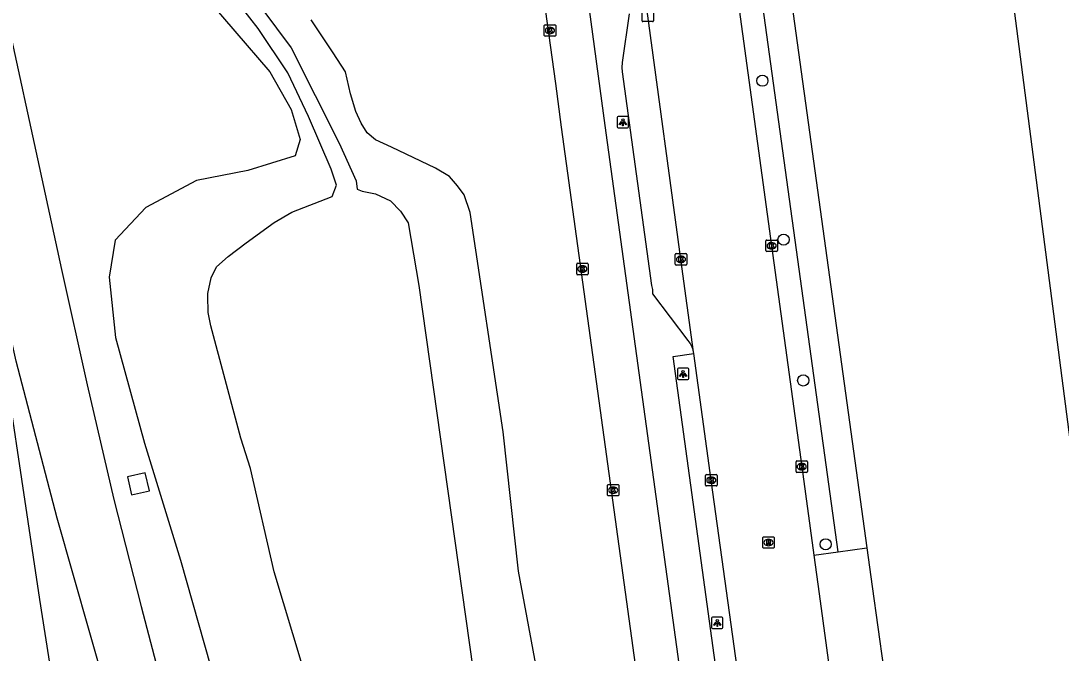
# Model space of a CAD drawing. Extents: x 157692 to 159670, y 381454 to 383289.
# Drawn here: x 157786.5 to 157877.5, y 382646.8 to 382702.1 of the extents above; entities that cross this region are included whole.
import ezdxf

# ---------------------------------------------------------------- set-up
doc = ezdxf.new("R2010")
doc.units = 0
for name, color, linetype in [('IMGEO_Berm_groen', 7, 'Continuous'), ('IMGEO_Boom', 7, 'Continuous'), ('IMGEO_Fietspad_gesloten', 7, 'Continuous'), ('IMGEO_Groenvoorziening', 7, 'Continuous'), ('IMGEO_Kolk', 7, 'Continuous'), ('IMGEO_Lichtpunt', 7, 'Continuous'), ('IMGEO_Pand', 7, 'Continuous'), ('IMGEO_Rijbaan_autoweg', 7, 'Continuous'), ('IMGEO_Rijbaan_lokaal_gesloten', 7, 'Continuous'), ('IMGEO_Rioolput', 7, 'Continuous'), ('IMGEO_Voetpad_open', 7, 'Continuous'), ('IMGEO_Waterloop', 7, 'Continuous')]:
    doc.layers.add(name, color=color, linetype=linetype)

msp = doc.modelspace()

# ---------------------------------------------------------------- linework, layer by layer
at = {"layer": 'IMGEO_Berm_groen'}
for points in [[(157785.56, 382722.628), (157789.23, 382718.453), (157795.427, 382711.965), (157802.178, 382704.789), (157808.288, 382697.635), (157810.151, 382694.332), (157810.943, 382691.727), (157810.503, 382690.283), (157806.362, 382689.015), (157801.87, 382688.134), (157797.461, 382685.764), (157794.78, 382682.925), (157794.259, 382679.67), (157794.812, 382674.412), (157797.339, 382665.165), (157800.485, 382654.925), (157803.636, 382643.816), (157807.203, 382631.943), (157810.541, 382620.433), (157813.942, 382606.767), (157816.665, 382596.145), (157817.034, 382594.704)], [(157797.408, 382662.563), (157795.848, 382662.207), (157796.204, 382660.647), (157797.764, 382661.003), (157797.408, 382662.563)]]:
    msp.add_lwpolyline(points, dxfattribs=at)
at = {"layer": 'IMGEO_Boom'}
for centre in [(157851.344, 382696.863), (157853.196, 382682.962), (157854.908, 382670.646), (157856.873, 382656.321)]:
    msp.add_circle(centre, 0.489, dxfattribs=at)
at = {"layer": 'IMGEO_Fietspad_gesloten'}
for points in [[(157830.593, 382716.477), (157831.058, 382712.593), (157833.247, 382696.605), (157833.769, 382692.793), (157852.273, 382558.072), (157852.607, 382555.554), (157853.905, 382546.116), (157860.225, 382500.162), (157860.247, 382500), (157861.891, 382488.05), (157876.604, 382381.766)], [(157868.415, 382469.211), (157865.845, 382488.107), (157864.022, 382500.584), (157837.599, 382692.951), (157834.433, 382716.512)]]:
    msp.add_lwpolyline(points, dxfattribs=at)
at = {"layer": 'IMGEO_Groenvoorziening'}
msp.add_lwpolyline([(157832.053, 382642.968), (157830.028, 382653.962), (157828.673, 382666.146), (157825.807, 382685.341), (157825.285, 382686.874), (157824.704, 382687.676), (157824.01, 382688.481), (157822.772, 382689.208), (157818.932, 382691.047), (157817.529, 382691.701), (157816.802, 382692.305), (157816.265, 382693.16), (157815.8, 382694.167), (157815.345, 382695.705), (157814.899, 382697.629), (157813.837, 382699.311), (157811.896, 382702.177)], dxfattribs=at)
at = {"layer": 'IMGEO_Kolk'}
for p, q in [((157840.826, 382702.104), (157840.826, 382702.956)), ((157841.827, 382702.956), (157841.827, 382702.104)), ((157832.277, 382700.831), (157832.277, 382701.683)), ((157832.352, 382701.757), (157833.204, 382701.757)), ((157832.765, 382701.537), (157832.79, 382701.537)), ((157833.278, 382701.683), (157833.278, 382700.831)), ((157841.753, 382702.03), (157840.901, 382702.03)), ((157833.204, 382700.757), (157832.352, 382700.757)), ((157832.788, 382700.977), (157832.763, 382700.977)), ((157851.652, 382682.001), (157851.652, 382682.853)), ((157851.727, 382682.927), (157852.579, 382682.927)), ((157852.14, 382682.707), (157852.165, 382682.707)), ((157852.653, 382682.853), (157852.653, 382682.001)), ((157843.728, 382680.819), (157843.728, 382681.671)), ((157843.803, 382681.745), (157844.655, 382681.745)), ((157844.216, 382681.525), (157844.241, 382681.525)), ((157844.729, 382681.671), (157844.729, 382680.819)), ((157852.579, 382681.927), (157851.727, 382681.927)), ((157852.163, 382682.147), (157852.138, 382682.147)), ((157835.111, 382679.968), (157835.111, 382680.82)), ((157835.186, 382680.894), (157836.038, 382680.894)), ((157835.599, 382680.674), (157835.624, 382680.674)), ((157836.112, 382680.82), (157836.112, 382679.968)), ((157844.655, 382680.745), (157843.803, 382680.745)), ((157844.239, 382680.965), (157844.214, 382680.965)), ((157836.038, 382679.894), (157835.186, 382679.894)), ((157835.622, 382680.114), (157835.597, 382680.114)), ((157854.281, 382662.679), (157854.281, 382663.531)), ((157854.356, 382663.605), (157855.208, 382663.605)), ((157854.769, 382663.385), (157854.794, 382663.385)), ((157855.282, 382663.531), (157855.282, 382662.679)), ((157846.378, 382661.495), (157846.378, 382662.347)), ((157846.453, 382662.421), (157847.305, 382662.421)), ((157847.379, 382662.347), (157847.379, 382661.495)), ((157855.208, 382662.605), (157854.356, 382662.605)), ((157854.792, 382662.825), (157854.767, 382662.825)), ((157837.801, 382660.623), (157837.801, 382661.475)), ((157837.876, 382661.549), (157838.728, 382661.549)), ((157838.802, 382661.475), (157838.802, 382660.623)), ((157847.305, 382661.421), (157846.453, 382661.421)), ((157846.889, 382661.641), (157846.864, 382661.641)), ((157846.866, 382662.201), (157846.891, 382662.201)), ((157838.728, 382660.549), (157837.876, 382660.549)), ((157838.312, 382660.769), (157838.287, 382660.769)), ((157838.289, 382661.329), (157838.314, 382661.329))]:
    msp.add_line(p, q, dxfattribs=at)
for points in [[(157840.826, 382702.104), (157840.826, 382702.956)], [(157841.827, 382702.956), (157841.827, 382702.104)], [(157832.277, 382700.831), (157832.277, 382701.683)], [(157832.352, 382701.757), (157833.204, 382701.757)], [(157832.598, 382701.457), (157832.721, 382701.457), (157832.721, 382701.306), (157832.851, 382701.457), (157833.015, 382701.457), (157832.869, 382701.306), (157833.022, 382701.057), (157832.87, 382701.057), (157832.785, 382701.221), (157832.721, 382701.154), (157832.721, 382701.057), (157832.598, 382701.057), (157832.598, 382701.457)], [(157833.278, 382701.683), (157833.278, 382700.831)], [(157841.753, 382702.03), (157840.901, 382702.03)], [(157833.204, 382700.757), (157832.352, 382700.757)], [(157851.652, 382682.001), (157851.652, 382682.853)], [(157851.727, 382682.927), (157852.579, 382682.927)], [(157851.973, 382682.627), (157852.096, 382682.627), (157852.096, 382682.476), (157852.226, 382682.627), (157852.39, 382682.627), (157852.244, 382682.476), (157852.397, 382682.227), (157852.245, 382682.227), (157852.16, 382682.391), (157852.096, 382682.324), (157852.096, 382682.227), (157851.973, 382682.227), (157851.973, 382682.627)], [(157852.653, 382682.853), (157852.653, 382682.001)], [(157843.728, 382680.819), (157843.728, 382681.671)], [(157843.803, 382681.745), (157844.655, 382681.745)], [(157844.049, 382681.445), (157844.172, 382681.445), (157844.172, 382681.294), (157844.302, 382681.445), (157844.466, 382681.445), (157844.32, 382681.294), (157844.473, 382681.045), (157844.321, 382681.045), (157844.236, 382681.209), (157844.172, 382681.142), (157844.172, 382681.045), (157844.049, 382681.045), (157844.049, 382681.445)], [(157844.729, 382681.671), (157844.729, 382680.819)], [(157852.579, 382681.927), (157851.727, 382681.927)], [(157835.111, 382679.968), (157835.111, 382680.82)], [(157835.186, 382680.894), (157836.038, 382680.894)], [(157835.432, 382680.594), (157835.555, 382680.594), (157835.555, 382680.443), (157835.685, 382680.594), (157835.849, 382680.594), (157835.703, 382680.443), (157835.856, 382680.194), (157835.704, 382680.194), (157835.619, 382680.358), (157835.555, 382680.291), (157835.555, 382680.194), (157835.432, 382680.194), (157835.432, 382680.594)], [(157836.112, 382680.82), (157836.112, 382679.968)], [(157844.655, 382680.745), (157843.803, 382680.745)], [(157836.038, 382679.894), (157835.186, 382679.894)], [(157854.281, 382662.679), (157854.281, 382663.531)], [(157854.356, 382663.605), (157855.208, 382663.605)], [(157854.602, 382663.305), (157854.725, 382663.305), (157854.725, 382663.154), (157854.855, 382663.305), (157855.019, 382663.305), (157854.873, 382663.154), (157855.026, 382662.905), (157854.874, 382662.905), (157854.789, 382663.069), (157854.725, 382663.002), (157854.725, 382662.905), (157854.602, 382662.905), (157854.602, 382663.305)], [(157855.282, 382663.531), (157855.282, 382662.679)], [(157846.378, 382661.495), (157846.378, 382662.347)], [(157846.453, 382662.421), (157847.305, 382662.421)], [(157847.379, 382662.347), (157847.379, 382661.495)], [(157855.208, 382662.605), (157854.356, 382662.605)], [(157837.801, 382660.623), (157837.801, 382661.475)], [(157837.876, 382661.549), (157838.728, 382661.549)], [(157838.802, 382661.475), (157838.802, 382660.623)], [(157847.305, 382661.421), (157846.453, 382661.421)], [(157846.699, 382662.121), (157846.822, 382662.121), (157846.822, 382661.97), (157846.952, 382662.121), (157847.116, 382662.121), (157846.97, 382661.97), (157847.123, 382661.721), (157846.971, 382661.721), (157846.886, 382661.885), (157846.822, 382661.818), (157846.822, 382661.721), (157846.699, 382661.721), (157846.699, 382662.121)], [(157838.728, 382660.549), (157837.876, 382660.549)], [(157838.122, 382661.249), (157838.245, 382661.249), (157838.245, 382661.098), (157838.375, 382661.249), (157838.539, 382661.249), (157838.393, 382661.098), (157838.546, 382660.849), (157838.394, 382660.849), (157838.309, 382661.013), (157838.245, 382660.946), (157838.245, 382660.849), (157838.122, 382660.849), (157838.122, 382661.249)]]:
    msp.add_lwpolyline(points, dxfattribs=at)
for centre, start, end in [((157832.354, 382701.681), 91.55205, 178.44795), ((157832.354, 382701.681), 91.55205, 178.44795), ((157833.202, 382701.681), 1.55205, 88.44795), ((157833.202, 382701.681), 1.55205, 88.44795), ((157840.903, 382702.106), 181.55205, 268.44795), ((157840.903, 382702.106), 181.55205, 268.44795), ((157841.751, 382702.106), 271.55205, 358.44795), ((157841.751, 382702.106), 271.55205, 358.44795), ((157832.354, 382700.833), 181.55205, 268.44795), ((157832.354, 382700.833), 181.55205, 268.44795), ((157833.202, 382700.833), 271.55205, 358.44795), ((157833.202, 382700.833), 271.55205, 358.44795), ((157851.729, 382682.851), 91.55205, 178.44795), ((157851.729, 382682.851), 91.55205, 178.44795), ((157852.577, 382682.851), 1.55205, 88.44795), ((157852.577, 382682.851), 1.55205, 88.44795), ((157843.805, 382681.669), 91.55205, 178.44795), ((157843.805, 382681.669), 91.55205, 178.44795), ((157844.653, 382681.669), 1.55205, 88.44795), ((157844.653, 382681.669), 1.55205, 88.44795), ((157851.729, 382682.003), 181.55205, 268.44795), ((157851.729, 382682.003), 181.55205, 268.44795), ((157852.577, 382682.003), 271.55205, 358.44795), ((157852.577, 382682.003), 271.55205, 358.44795), ((157835.188, 382680.818), 91.55205, 178.44795), ((157835.188, 382680.818), 91.55205, 178.44795), ((157836.036, 382680.818), 1.55205, 88.44795), ((157836.036, 382680.818), 1.55205, 88.44795), ((157843.805, 382680.821), 181.55205, 268.44795), ((157843.805, 382680.821), 181.55205, 268.44795), ((157844.653, 382680.821), 271.55205, 358.44795), ((157844.653, 382680.821), 271.55205, 358.44795), ((157835.188, 382679.97), 181.55205, 268.44795), ((157835.188, 382679.97), 181.55205, 268.44795), ((157836.036, 382679.97), 271.55205, 358.44795), ((157836.036, 382679.97), 271.55205, 358.44795), ((157854.358, 382663.529), 91.55205, 178.44795), ((157854.358, 382663.529), 91.55205, 178.44795), ((157855.206, 382663.529), 1.55205, 88.44795), ((157855.206, 382663.529), 1.55205, 88.44795), ((157846.455, 382662.345), 91.55205, 178.44795), ((157846.455, 382662.345), 91.55205, 178.44795), ((157847.303, 382662.345), 1.55205, 88.44795), ((157847.303, 382662.345), 1.55205, 88.44795), ((157854.358, 382662.681), 181.55205, 268.44795), ((157854.358, 382662.681), 181.55205, 268.44795), ((157855.206, 382662.681), 271.55205, 358.44795), ((157855.206, 382662.681), 271.55205, 358.44795), ((157837.878, 382661.473), 91.55205, 178.44795), ((157837.878, 382661.473), 91.55205, 178.44795), ((157838.726, 382661.473), 1.55205, 88.44795), ((157838.726, 382661.473), 1.55205, 88.44795), ((157846.455, 382661.497), 181.55205, 268.44795), ((157846.455, 382661.497), 181.55205, 268.44795), ((157847.303, 382661.497), 271.55205, 358.44795), ((157847.303, 382661.497), 271.55205, 358.44795), ((157837.878, 382660.625), 181.55205, 268.44795), ((157837.878, 382660.625), 181.55205, 268.44795), ((157838.726, 382660.625), 271.55205, 358.44795), ((157838.726, 382660.625), 271.55205, 358.44795)]:
    msp.add_arc(centre, 0.0765, start, end, dxfattribs=at)
for centre, major_axis, ratio, start_param, end_param in [((157832.764, 382701.257), (-0.387, 0.002), 0.722429, 4.712389, 7.853982), ((157832.789, 382701.257), (-0.39, 0.002), 0.717154, 1.570796, 4.712389), ((157852.139, 382682.427), (-0.387, 0.002), 0.722429, 4.712389, 7.853982), ((157852.164, 382682.427), (-0.39, 0.002), 0.717154, 1.570796, 4.712389), ((157844.215, 382681.245), (-0.387, 0.002), 0.722429, 4.712389, 7.853982), ((157844.24, 382681.245), (-0.39, 0.002), 0.717154, 1.570796, 4.712389), ((157835.598, 382680.394), (-0.387, 0.002), 0.722429, 4.712389, 7.853982), ((157835.623, 382680.394), (-0.39, 0.002), 0.717154, 1.570796, 4.712389), ((157854.768, 382663.105), (-0.387, 0.002), 0.722429, 4.712389, 7.853982), ((157854.793, 382663.105), (-0.39, 0.002), 0.717154, 1.570796, 4.712389), ((157846.865, 382661.921), (-0.387, 0.002), 0.722429, 4.712389, 7.853982), ((157846.89, 382661.921), (-0.39, 0.002), 0.717154, 1.570796, 4.712389), ((157838.288, 382661.049), (-0.387, 0.002), 0.722429, 4.712389, 7.853982), ((157838.313, 382661.049), (-0.39, 0.002), 0.717154, 1.570796, 4.712389)]:
    msp.add_ellipse(centre, major_axis=major_axis, ratio=ratio, start_param=start_param, end_param=end_param, dxfattribs=at)
at = {"layer": 'IMGEO_Lichtpunt'}
for p, q in [((157838.651, 382693.633), (157838.651, 382692.826)), ((157838.651, 382693.633), (157838.651, 382692.826)), ((157839.553, 382693.728), (157838.745, 382693.728)), ((157839.553, 382693.728), (157838.745, 382693.728)), ((157839.647, 382692.826), (157839.647, 382693.633)), ((157839.647, 382692.826), (157839.647, 382693.633)), ((157838.745, 382692.732), (157839.553, 382692.732)), ((157838.745, 382692.732), (157839.553, 382692.732)), ((157843.916, 382671.625), (157843.916, 382670.818)), ((157843.916, 382671.625), (157843.916, 382670.818)), ((157844.818, 382671.72), (157844.01, 382671.72)), ((157844.818, 382671.72), (157844.01, 382671.72)), ((157844.912, 382670.818), (157844.912, 382671.625)), ((157844.912, 382670.818), (157844.912, 382671.625)), ((157844.01, 382670.724), (157844.818, 382670.724)), ((157844.01, 382670.724), (157844.818, 382670.724)), ((157846.901, 382649.843), (157846.901, 382649.036)), ((157846.901, 382649.843), (157846.901, 382649.036)), ((157847.803, 382649.938), (157846.995, 382649.938)), ((157847.803, 382649.938), (157846.995, 382649.938)), ((157847.897, 382649.036), (157847.897, 382649.843)), ((157847.897, 382649.036), (157847.897, 382649.843)), ((157846.995, 382648.942), (157847.803, 382648.942)), ((157846.995, 382648.942), (157847.803, 382648.942))]:
    msp.add_line(p, q, dxfattribs=at)
for points in [[(157839.025, 382693.297), (157839.064, 382693.269), (157838.876, 382693.007), (157838.838, 382693.034), (157839.025, 382693.297)], [(157839.127, 382693.249), (157839.174, 382693.249), (157839.174, 382692.927), (157839.127, 382692.927), (157839.127, 382693.249)], [(157839.237, 382693.269), (157839.275, 382693.296), (157839.462, 382693.034), (157839.423, 382693.006), (157839.237, 382693.269)], [(157844.29, 382671.289), (157844.329, 382671.261), (157844.141, 382670.999), (157844.103, 382671.026), (157844.29, 382671.289)], [(157844.392, 382671.241), (157844.439, 382671.241), (157844.439, 382670.919), (157844.392, 382670.919), (157844.392, 382671.241)], [(157844.502, 382671.261), (157844.54, 382671.288), (157844.727, 382671.026), (157844.688, 382670.998), (157844.502, 382671.261)], [(157847.275, 382649.507), (157847.314, 382649.479), (157847.126, 382649.217), (157847.088, 382649.244), (157847.275, 382649.507)], [(157847.377, 382649.459), (157847.424, 382649.459), (157847.424, 382649.137), (157847.377, 382649.137), (157847.377, 382649.459)], [(157847.487, 382649.479), (157847.525, 382649.506), (157847.712, 382649.244), (157847.673, 382649.216), (157847.487, 382649.479)]]:
    msp.add_lwpolyline(points, dxfattribs=at)
for centre in [(157839.15, 382693.431), (157844.415, 382671.423), (157847.4, 382649.641)]:
    msp.add_circle(centre, 0.0994, dxfattribs=at)
for centre, start, end in [((157838.745, 382693.633), 90, 180), ((157838.745, 382693.633), 90, 180), ((157839.553, 382693.633), 0, 90), ((157839.553, 382693.633), 0, 90), ((157838.745, 382692.826), 180, 270), ((157838.745, 382692.826), 180, 270), ((157839.553, 382692.826), 270, 0), ((157839.553, 382692.826), 270, 360), ((157844.01, 382671.625), 90, 180), ((157844.01, 382671.625), 90, 180), ((157844.818, 382671.625), 0, 90), ((157844.818, 382671.625), 0, 90), ((157844.01, 382670.818), 180, 270), ((157844.01, 382670.818), 180, 270), ((157844.818, 382670.818), 270, 0), ((157844.818, 382670.818), 270, 360), ((157846.995, 382649.843), 90, 180), ((157846.995, 382649.843), 90, 180), ((157847.803, 382649.843), 0, 90), ((157847.803, 382649.843), 0, 90), ((157846.995, 382649.036), 180, 270), ((157846.995, 382649.036), 180, 270), ((157847.803, 382649.036), 270, 0), ((157847.803, 382649.036), 270, 360)]:
    msp.add_arc(centre, 0.0946, start, end, dxfattribs=at)
at = {"layer": 'IMGEO_Pand'}
msp.add_lwpolyline([(157898.112, 382646.912), (157904.25, 382676.8), (157919.627, 382751.762), (157880.885, 382759.733), (157870.409, 382761.888), (157866.391, 382756.761), (157880.13, 382650.617), (157898.112, 382646.912)], dxfattribs=at)
at = {"layer": 'IMGEO_Rijbaan_autoweg'}
for points in [[(157758.811, 382858.133), (157761.689, 382840.241), (157764.483, 382822.028), (157766.92, 382806.875), (157769.757, 382789.299), (157774.798, 382758.592), (157776.875, 382746.134), (157779.914, 382728.339), (157782.784, 382713.89), (157785.566, 382701.153), (157787.977, 382690.026), (157790.093, 382680.361), (157792.339, 382670.27), (157794.659, 382660.248), (157797.04, 382650.887), (157799.644, 382640.977), (157802.237, 382632.035), (157805.153, 382622.201), (157807.78, 382612.899), (157810.442, 382602.687), (157813.088, 382591.963)], [(157800.671, 382620.723), (157799.011, 382626.256), (157795.108, 382639.698), (157792.561, 382648.561), (157789.704, 382658.592), (157786.115, 382672.346), (157784.2, 382680.898), (157783.837, 382680.789), (157783.967, 382679.362), (157788.168, 382651.496), (157789.186, 382644.987), (157791.433, 382630.782)]]:
    msp.add_lwpolyline(points, dxfattribs=at)
at = {"layer": 'IMGEO_Rijbaan_lokaal_gesloten'}
for points in [[(157847.918, 382713.491), (157849.237, 382703.723), (157852.148, 382682.426), (157854.782, 382663.105), (157855.835, 382655.374)], [(157845.318, 382673.152), (157844.226, 382681.246), (157841.324, 382702.531), (157840.516, 382708.309)], [(157845.339, 382672.996), (157845.318, 382673.152)], [(157872.683, 382475.083), (157870.251, 382492.759), (157869.036, 382501.141), (157867.683, 382510.478), (157865.716, 382524.835), (157862.233, 382550.071), (157857.198, 382586.66), (157854.833, 382603.977), (157852.717, 382619.31), (157849.948, 382639.628), (157846.877, 382661.921), (157845.339, 382672.996)], [(157855.835, 382655.374), (157856.295, 382651.993), (157857.262, 382644.89)]]:
    msp.add_lwpolyline(points, dxfattribs=at)
at = {"layer": 'IMGEO_Rioolput'}
for p, q in [((157851.377, 382656.047), (157851.377, 382656.899)), ((157851.452, 382656.973), (157852.304, 382656.973)), ((157852.378, 382656.899), (157852.378, 382656.047)), ((157852.304, 382655.973), (157851.452, 382655.973)), ((157851.888, 382656.193), (157851.863, 382656.193)), ((157851.865, 382656.753), (157851.89, 382656.753))]:
    msp.add_line(p, q, dxfattribs=at)
for points in [[(157851.377, 382656.047), (157851.377, 382656.899)], [(157851.452, 382656.973), (157852.304, 382656.973)], [(157852.378, 382656.899), (157852.378, 382656.047)], [(157852.304, 382655.973), (157851.452, 382655.973)], [(157851.966, 382656.671), (157851.714, 382656.673), (157851.714, 382656.273)], [(157851.714, 382656.273), (157851.838, 382656.273), (157851.838, 382656.435), (157851.849, 382656.435)], [(157851.892, 382656.592), (157851.838, 382656.592), (157851.838, 382656.511)], [(157851.838, 382656.511), (157851.89, 382656.511)], [(157851.896, 382656.406), (157851.967, 382656.273), (157852.107, 382656.273), (157852.042, 382656.399)]]:
    msp.add_lwpolyline(points, dxfattribs=at)
for centre, radius, start, end in [((157851.454, 382656.897), 0.0765, 91.55205, 178.44795), ((157851.454, 382656.897), 0.0765, 91.55205, 178.44795), ((157852.302, 382656.897), 0.0765, 1.55205, 88.44795), ((157852.302, 382656.897), 0.0765, 1.55205, 88.44795), ((157851.454, 382656.049), 0.0765, 181.55205, 268.44795), ((157851.454, 382656.049), 0.0765, 181.55205, 268.44795), ((157851.848, 382656.382), 0.0533, 26.02933, 88.69889), ((157851.874, 382656.7), 0.19, 274.7715, 282.96867), ((157851.898, 382656.496), 0.0964, 77.00612, 93.18647), ((157851.912, 382656.553), 0.0378, 276.66336, 79.67722), ((157851.965, 382656.561), 0.109, 350.36119, 89.41601), ((157851.963, 382656.561), 0.112, 277.58423, 350.98172), ((157851.947, 382656.346), 0.108, 29.51342, 73.79051), ((157852.302, 382656.049), 0.0765, 271.55205, 358.44795), ((157852.302, 382656.049), 0.0765, 271.55205, 358.44795)]:
    msp.add_arc(centre, radius, start, end, dxfattribs=at)
for centre, major_axis, ratio, start_param, end_param in [((157851.864, 382656.473), (-0.387, 0.002), 0.722429, 4.712389, 7.853982), ((157851.889, 382656.473), (-0.39, 0.002), 0.717154, 1.570796, 4.712389)]:
    msp.add_ellipse(centre, major_axis=major_axis, ratio=ratio, start_param=start_param, end_param=end_param, dxfattribs=at)
at = {"layer": 'IMGEO_Voetpad_open'}
for points in [[(157849.329, 382736.105), (157849.496, 382735.716), (157860.477, 382656.01)], [(157857.958, 382655.663), (157849.952, 382713.793), (157847.918, 382713.491)], [(157844.857, 382674.148), (157841.776, 382678.219), (157841.77, 382678.604), (157841.695, 382678.963), (157839.11, 382697.652), (157839.088, 382698.028), (157839.126, 382698.445), (157839.729, 382702.712)], [(157871.67, 382467.768), (157868.205, 382492.966), (157867.24, 382500), (157867.113, 382500.927), (157843.533, 382672.745), (157845.339, 382672.996)], [(157857.958, 382655.663), (157860.477, 382656.01)], [(157860.477, 382656.01), (157860.942, 382652.634), (157861.922, 382645.515)], [(157855.835, 382655.374), (157857.958, 382655.663)]]:
    msp.add_lwpolyline(points, dxfattribs=at)
msp.add_arc((157843.224, 382672.787), 2.126, 9.87867, 39.79558, dxfattribs=at)
at = {"layer": 'IMGEO_Waterloop'}
for points in [[(157812.743, 382640.36), (157808.663, 382653.91), (157806.61, 382662.961), (157805.759, 382665.595), (157803.138, 382675.43), (157802.895, 382676.592), (157802.868, 382678.037), (157802.88, 382678.256), (157803.168, 382679.633), (157803.643, 382680.583), (157804.655, 382681.501), (157806.219, 382682.684), (157808.679, 382684.458), (157810.205, 382685.369), (157813.739, 382686.723), (157814.117, 382687.719), (157813.655, 382689.116), (157811.673, 382693.744), (157809.869, 382697.538), (157807.266, 382701.438), (157803.647, 382706.132)], [(157807.608, 382703.181), (157810.144, 382699.745), (157814.347, 382691.389), (157815.847, 382688.099), (157815.934, 382687.376), (157816.377, 382687.213), (157817.537, 382686.964), (157818.837, 382686.357), (157819.709, 382685.454), (157820.393, 382684.426), (157821.327, 382678.939), (157826.04, 382645.469)]]:
    msp.add_lwpolyline(points, dxfattribs=at)

doc.saveas('drawing.dxf')
